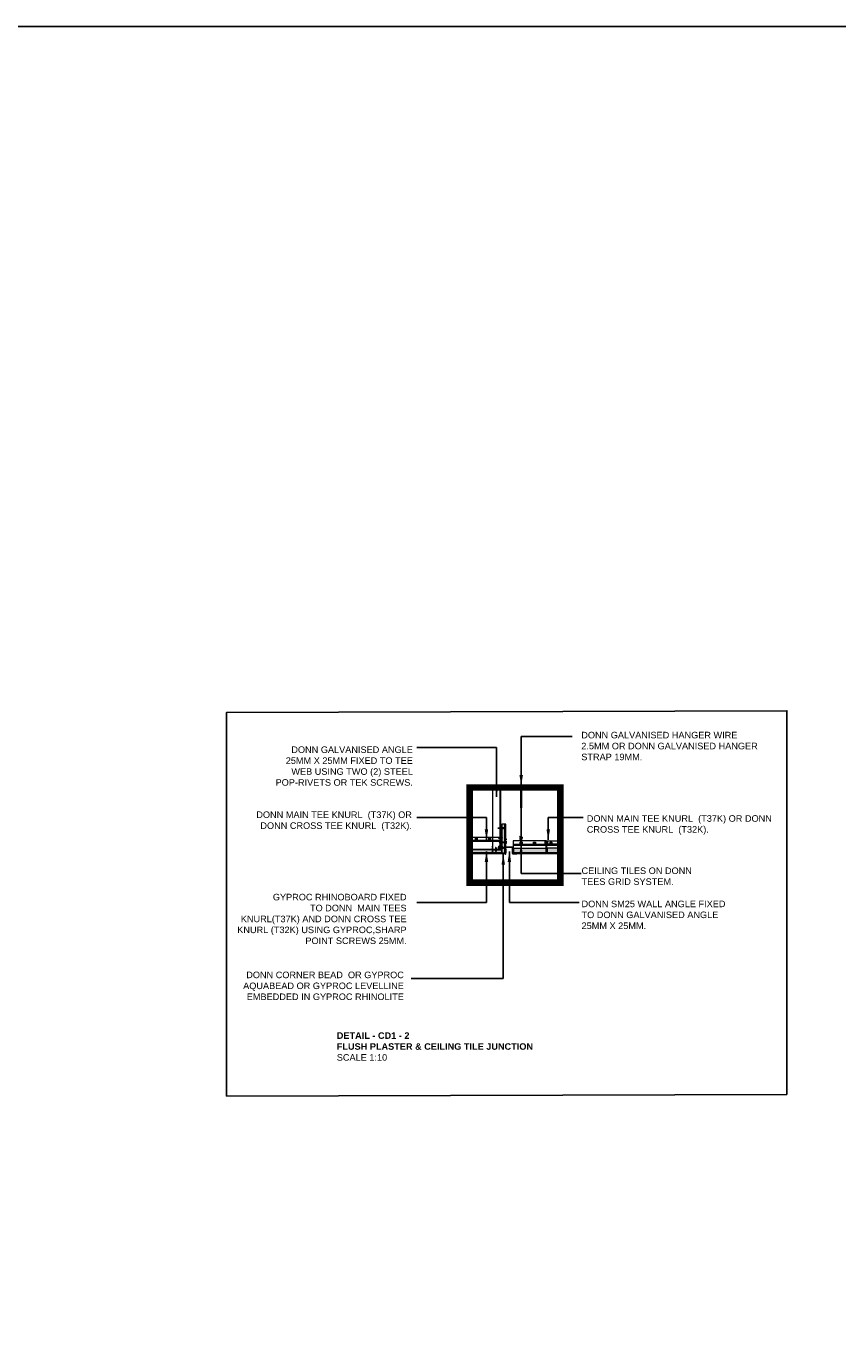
# Model space of a CAD drawing. Header units: millimetres. Extents: x -115474967 to 444143, y -74377 to 241828222.
# Tile 463 of 590: x 60257 to 62733, y 35823 to 39849. Entities that reach past the tile are written whole.
import ezdxf

# ---------------------------------------------------------------- set-up
doc = ezdxf.new("R2010")
doc.units = ezdxf.units.MM
doc.header["$MEASUREMENT"] = 0
doc.linetypes.add('Dash', pattern=[6.35, 3.175, -3.175])
doc.linetypes.add('Overhead', pattern=[3.96875, 2.38125, -1.5875])
doc.layers.add('0-ELEV.25', color=4, linetype='Continuous')
doc.layers.add('DIMS-20', color=9, linetype='Continuous')
for name, color, linetype, lineweight in [('A', 1, 'Continuous', 18), ('A-DETL-GENF-HDLN', 1, 'Dash', 9), ('G-ANNO-TEXT', 231, 'Continuous', 9), ('LAYER_1', 5, 'Continuous', 18), ('P-tRACK', 2, 'Continuous', 18), ('titleinfo', 7, 'Continuous', 18)]:
    doc.layers.add(name, color=color, linetype=linetype, lineweight=lineweight)
doc.styles.add('Arial_2', font='arial.ttf', dxfattribs={"height": 150})
doc.styles.add('DIMS', font='simplex.shx')
doc.dimstyles.new('DIM-20', dxfattribs={"dimscale": 4, "dimtxt": 10, "dimasz": 8, "dimexe": 10, "dimexo": 5, "dimgap": 4, "dimtad": 1, "dimdec": 0, "dimrnd": 5, "dimdsep": 46, "dimtxsty": 'DIMS', "dimblk": 'ARCHTICK', "dimcen": 25, "dimdle": 10, "dimclrd": 9, "dimclre": 9, "dimclrt": 4, "dimadec": 0, "dimazin": 0, "dimtfac": 1, "dimtdec": 0, "dimtmove": 2, "dimatfit": 2, "dimfxl": 1, "dimtolj": 1, "dimtzin": 0, "dimarcsym": 0})

# ---------------------------------------------------------------- blocks, each defined once
blk = doc.blocks.new('GSCS-001-CEILING  INTERFACE_dwg_SCREW-27597540-3B-1-1')
at = {"layer": 'LAYER_1', "color": 7}
for p, q in [((1142, 886.2), (1140, 886.8)), ((1141.6, 888.5), (1140.4, 888.9)), ((1142.5, 881.8), (1139.4, 882.7)), ((1142.5, 879.6), (1139.4, 880.5)), ((1142.5, 877.4), (1139.4, 878.4)), ((1142.5, 875.3), (1139.4, 876.2)), ((1142.5, 873.1), (1139.4, 874.1)), ((1142.5, 871), (1139.4, 871.9)), ((1142.4, 883.9), (1139.7, 884.8))]:
    blk.add_line(p, q, dxfattribs=at)
at = {"layer": 'LAYER_1', "color": 7, "flags": 128}
blk.add_lwpolyline([(1141.9, 872.4), (1141.9, 883.9), (1140.9, 889.6), (1140, 883.9), (1140, 872.4)], dxfattribs=at)
blk.add_lwpolyline([(1137.8, 868.4), (1144.1, 868.4), (1144.1, 868.1), (1137.8, 868.1)], close=True, dxfattribs=at)
at = {"layer": 'LAYER_1', "color": 7}
for centre, start_param, end_param in [((1136.3, 872.3), 3.556056, 4.735263), ((1145.5, 872.3), 1.547922, 2.727129)]:
    blk.add_ellipse(centre, major_axis=(0, 4.21), ratio=0.869565, start_param=start_param, end_param=end_param, dxfattribs=at)
blk = doc.blocks.new('GSCS-001-CEILING  INTERFACE_dwg_MAIN TEE-27597541-3B-1-1')
at = {"layer": 'LAYER_1', "color": 7}
for p, q in [((-5224.3, -1044.6), (-5201.8, -1044.6)), ((-5201.8, -1044.9), (-5224.3, -1044.9)), ((-5221, -1043.8), (-5221.4, -1044.1)), ((-5221.2, -1044.5), (-5220.7, -1044.1)), ((-5220.4, -1044.1), (-5220, -1044.5)), ((-5219.7, -1044.1), (-5220.1, -1043.8)), ((-5214.2, -1044.2), (-5219.5, -1044.2)), ((-5219.5, -1044.6), (-5214.2, -1044.6)), ((-5216.2, -1008.4), (-5216.2, -1016.1)), ((-5215.8, -1016.1), (-5215.8, -1008.4)), ((-5215.4, -1017.6), (-5214.1, -1018.4)), ((-5213.9, -1018), (-5215.2, -1017.2)), ((-5211.5, -1006.8), (-5214.5, -1006.8)), ((-5214.5, -1007.2), (-5211.5, -1007.2)), ((-5213.5, -1019.5), (-5213.5, -1043.4)), ((-5213.1, -1043.4), (-5213.1, -1019.5)), ((-5213, -1019.5), (-5213, -1043.4)), ((-5212.6, -1043.4), (-5212.6, -1019.5)), ((-5210.9, -1017.2), (-5212.2, -1018)), ((-5212, -1018.4), (-5210.7, -1017.6)), ((-5206.5, -1044.2), (-5211.9, -1044.2)), ((-5211.9, -1044.6), (-5206.5, -1044.6)), ((-5210.3, -1008.4), (-5210.3, -1016.1)), ((-5209.9, -1016.1), (-5209.9, -1008.4)), ((-5206, -1043.8), (-5206.4, -1044.1)), ((-5206.1, -1044.5), (-5205.7, -1044.1)), ((-5205.4, -1044.1), (-5204.9, -1044.5)), ((-5204.7, -1044.1), (-5205.1, -1043.8))]:
    blk.add_line(p, q, dxfattribs=at)
at = {"layer": 'LAYER_1', "color": 7, "flags": 128}
for points in [[(-5221.6, -1044.2), (-5221.8, -1044.2), (-5224.6, -1043.9), (-5224.6, -1044.3), (-5221.8, -1044.6), (-5221.6, -1044.6)], [(-5224.2, -1043.6), (-5221.8, -1044), (-5221.8, -1044.2), (-5224.3, -1043.8)], [(-5204.5, -1044.6), (-5204.3, -1044.6), (-5201.5, -1044.3), (-5201.5, -1043.9), (-5204.3, -1044.2), (-5204.5, -1044.2)], [(-5201.8, -1043.8), (-5204.3, -1044.2), (-5204.3, -1044), (-5201.9, -1043.6)]]:
    blk.add_lwpolyline(points, dxfattribs=at)
at = {"layer": 'LAYER_1', "color": 7}
for centre, radius, start, end in [((-5224.3, -1044.2), 0.635, 81.4119, 270), ((-5224.3, -1044.2), 0.394, 81.4119, 270), ((-5221.6, -1044), 0.254, 270, 309.8617), ((-5221.6, -1044), 0.66, 270, 309.8617), ((-5220.6, -1044.3), 0.66, 50.1383, 129.8617), ((-5220.6, -1044.3), 0.254, 50.1383, 129.8617), ((-5219.5, -1044), 0.66, 230.1383, 270), ((-5219.5, -1044), 0.254, 230.1383, 270), ((-5214.5, -1008.4), 1.68, 90, 180), ((-5214.5, -1016.1), 1.68, 180, 238.6156), ((-5214.5, -1008.4), 1.27, 90, 180), ((-5214.5, -1016.1), 1.27, 180, 238.6156), ((-5214.2, -1043.4), 0.762, 270, 360), ((-5214.2, -1043.4), 1.17, 270, 0), ((-5214.7, -1019.5), 1.27, 0, 58.6156), ((-5214.7, -1019.5), 1.68, 0, 58.6156), ((-5211.3, -1019.5), 1.68, 121.3844, 180), ((-5211.9, -1043.4), 1.17, 180, 270), ((-5211.3, -1019.5), 1.27, 121.3844, 180), ((-5211.9, -1043.4), 0.762, 180, 270), ((-5211.5, -1008.4), 1.68, 0, 90), ((-5211.5, -1008.4), 1.27, 0, 90), ((-5211.5, -1016.1), 1.27, 301.3844, 360), ((-5211.5, -1016.1), 1.68, 301.3844, 0), ((-5206.5, -1044), 0.254, 270, 309.8617), ((-5206.5, -1044), 0.66, 270, 309.8617), ((-5205.5, -1044.3), 0.66, 50.1383, 129.8617), ((-5205.5, -1044.3), 0.254, 50.1383, 129.8617), ((-5204.5, -1044), 0.66, 230.1383, 270), ((-5204.5, -1044), 0.254, 230.1383, 270), ((-5201.8, -1044.2), 0.635, 270, 98.5881), ((-5201.8, -1044.2), 0.394, 270, 98.5881)]:
    blk.add_arc(centre, radius, start, end, dxfattribs=at)
blk = doc.blocks.new('GSCS-001-CEILING  INTERFACE_dwg_HANGER-27597542-3B-1-1')
at = {"lineweight": 18, "flags": 128}
blk.add_lwpolyline([(1959.8, 916.5), (1961.4, 916.5), (1961.4, 912.4), (1956, 912.4), (1956, 916.5), (1957.9, 916.5)], dxfattribs=at)
at = {"layer": 'titleinfo'}
for p, q in [((1957.9, 1020.7), (1957.9, 930.8)), ((1959.8, 931.5), (1959.8, 1020.7)), ((1957.9, 932.6), (1954.9, 933.6)), ((1960.5, 931.7), (1959.8, 931.9))]:
    blk.add_line(p, q, dxfattribs=at)
at = {"layer": 'titleinfo', "flags": 128}
for points in [[(1954.4, 931.8), (1954.2, 932), (1954.1, 932.5), (1954.2, 933), (1954.5, 933.4), (1954.8, 933.6), (1955.1, 933.5), (1955.2, 933.2), (1955.2, 932.7), (1955, 932.2), (1954.7, 931.9), (1954.4, 931.8), (1957.6, 930.7)], [(1957.1, 928.5), (1956.7, 928.5), (1956.2, 928.7), (1955.9, 929.1), (1955.9, 929.6), (1956.1, 930), (1956.5, 930.3), (1960.5, 931.7)], [(1956.2, 928.7), (1955.9, 929.1), (1955.9, 929.6), (1956.1, 930.1), (1956.5, 930.4), (1960.5, 931.7), (1961, 931.7)], [(1956.2, 926.6), (1955.9, 927.1), (1955.9, 927.6), (1956.1, 928), (1956.5, 928.2), (1960.5, 929.6), (1961, 929.6), (1961.4, 929.4)], [(1957.5, 920), (1955.9, 924.9), (1955.9, 925.5), (1956.1, 925.9), (1956.5, 926.2), (1960.5, 927.6), (1961, 927.6)], [(1961.4, 929.4), (1961.7, 929), (1961.7, 928.5), (1961.5, 928.1), (1961.1, 927.8), (1957.1, 926.5), (1956.7, 926.5), (1956.2, 926.6)], [(1960.5, 931.7), (1961, 931.7), (1961.4, 931.5), (1961.7, 931), (1961.7, 930.6), (1961.5, 930.1), (1961.1, 929.9), (1957.1, 928.5), (1961.1, 929.9), (1961.5, 930.2), (1961.7, 930.6), (1961.7, 931.1), (1961.4, 931.5), (1961, 931.7)], [(1959.8, 925.3), (1959.8, 914.5), (1959.6, 914), (1959.3, 913.7), (1958.8, 913.6), (1958.4, 913.7), (1958, 914), (1957.9, 914.5), (1957.9, 924.7), (1961.1, 925.8), (1961.5, 926), (1961.7, 926.5), (1961.7, 926.9), (1961.4, 927.4), (1961, 927.6)]]:
    blk.add_lwpolyline(points, dxfattribs=at)
blk = doc.blocks.new('_ArchTick')
at = {"color": 0, "linetype": 'ByBlock', "const_width": 0.15}
blk.add_lwpolyline([(-0.5, -0.5), (0.5, 0.5)], dxfattribs=at)

msp = doc.modelspace()

# ---------------------------------------------------------------- hatches: boundary and pattern name
at = {"lineweight": 18}
for color, points in [(254, [(61717.59812, 37326.31653), (61717.59812, 37414.304), (61708.09812, 37414.304), (61708.09812, 37369.15679), (61714.30515, 37369.15679), (61714.30515, 37371.01015), (61713.36376, 37371.01015), (61712.78599, 37369.13515), (61708.09812, 37369.13515), (61708.09812, 37358.87833), (61709.56149, 37358.87833), (61709.56149, 37357.00333), (61708.09812, 37357.00333), (61708.09812, 37348.61377), (61709.50569, 37348.61377), (61709.50569, 37346.73877), (61708.09812, 37346.73877), (61708.09812, 37326.31653), (61717.54408, 37326.31653)]), (4, [(61706.09812, 37335.81653), (61706.09812, 37384.81653), (61705.09812, 37384.81653), (61705.09812, 37336.81653), (61682.09812, 37336.81653), (61682.09812, 37335.81653)]), (254, [(61617.86056, 37326.31653), (61679.45252, 37326.31653), (61679.49974, 37326.6413), (61680.55371, 37326.31653), (61707.09812, 37326.31653), (61707.09812, 37335.81653), (61610.1534, 37335.81653), (61610.1534, 37326.31653), (61613.72247, 37326.31653), (61613.7697, 37326.6413), (61614.82366, 37326.31653), (61615.74864, 37326.31653)]), (4, [(61718.76094, 37322.9147), (61719.26536, 37322.941), (61719.8383, 37323.14984), (61720.17543, 37323.36052), (61720.52305, 37323.72698), (61720.76777, 37324.16884), (61720.89398, 37324.65792), (61720.89365, 37325.16302), (61720.59812, 37326.07356), (61720.38094, 37326.61653), (61719.45612, 37352.91611), (61718.45612, 37352.91611), (61719.43152, 37326.31653), (61719.54263, 37326.01972), (61719.90174, 37325.03608), (61719.90174, 37324.78288), (61719.76584, 37324.40727), (61719.66449, 37324.2633), (61719.54263, 37324.13484), (61719.20593, 37323.96237), (61719.08759, 37323.92507), (61718.83538, 37323.91192), (61718.58792, 37323.96237), (61717.38094, 37324.31653), (61690.90802, 37325.77813), (61690.90802, 37324.77813), (61717.38094, 37323.31653), (61718.58792, 37322.94997)]), (256, [(61699.95339, 37324.23029), (61700.30442, 37324.25934), (61700.30442, 37329.7618), (61699.95339, 37329.7618), (61699.95339, 37324.27872)])]:
    msp.add_hatch(color=color, dxfattribs=at).paths.add_polyline_path(points, flags=0)
h = msp.add_hatch(color=9, dxfattribs=at)
h.paths.add_polyline_path([(61717.59812, 37356.56148), (61720.59812, 37356.56148), (61720.59812, 37381.94315), (61717.59812, 37371.01838), (61717.59812, 37369.11899), (61717.77335, 37369.10282), (61717.59812, 37368.53416)], flags=0)
h.paths.add_polyline_path([(61717.59812, 37371.01838), (61720.59812, 37381.94422), (61720.59812, 37414.304), (61717.59812, 37414.304), (61717.59812, 37405.3505), (61717.9575, 37405.3505), (61717.9575, 37399.1005), (61717.59812, 37399.1005), (61717.59812, 37398.57506)], flags=0)
h = msp.add_hatch(color=9, dxfattribs=at)
h.paths.add_polyline_path([(61719.45612, 37352.91611), (61720.38094, 37326.61653), (61720.59812, 37326.07356), (61720.59812, 37356.69368), (61719.09812, 37356.69368), (61719.11065, 37356.56148)], flags=0)
h.paths.add_polyline_path([(61717.38094, 37323.31653), (61690.90802, 37324.77813), (61690.90802, 37325.77813), (61717.70284, 37324.2633), (61718.83538, 37323.91192), (61719.08759, 37323.92507), (61719.32846, 37324.00099), (61719.54263, 37324.13484), (61719.76584, 37324.40727), (61719.8388, 37324.53899), (61719.9019, 37324.78353), (61719.90174, 37325.03608), (61719.8383, 37325.28054), (61719.39898, 37326.42742), (61719.38094, 37326.61653), (61718.45612, 37352.91611), (61719.45612, 37352.91611), (61719.09699, 37356.69368), (61717.59812, 37356.69368), (61717.59812, 37344.99668), (61717.75827, 37345.27954), (61718.11765, 37345.27954), (61718.11765, 37339.02954), (61717.75827, 37339.02954), (61717.59812, 37339.31239), (61717.59812, 37326.31653), (61683.59061, 37326.31653), (61683.59061, 37325.95715), (61677.34061, 37325.95715), (61677.34061, 37326.31653), (61617.86056, 37326.31653), (61617.86056, 37325.95715), (61611.61056, 37325.95715), (61611.61056, 37326.31653), (61610.1534, 37326.31653), (61610.1534, 37323.31653), (61716.20385, 37323.31653)], flags=0)
h = msp.add_hatch(color=251, dxfattribs=at)
h.paths.add_polyline_path([(61886.38247, 37326.39331), (61886.38247, 37341.39331), (61846.45984, 37341.39331), (61846.45984, 37326.39331), (61871.36716, 37326.39331)], flags=0)
h.paths.add_polyline_path([(61778.26917, 37326.39331), (61842.25485, 37326.39331), (61842.25485, 37341.39331), (61744.6621, 37341.39331), (61744.6621, 37326.39331), (61747.23651, 37326.39331)], flags=0)
h = msp.add_hatch(color=4, dxfattribs=at)
h.paths.add_polyline_path([(61833.08609, 37324.83587), (61855.85083, 37324.87444), (61856.06591, 37325.00346), (61856.23445, 37325.27328), (61856.25097, 37325.59098), (61856.11133, 37325.87682), (61855.85057, 37326.05906), (61855.53415, 37326.09196), (61853.08886, 37325.72342), (61853.12482, 37325.48482), (61855.76629, 37325.83296), (61855.92796, 37325.71997), (61856.01454, 37325.54275), (61856.0043, 37325.34577), (61855.85083, 37325.14258), (61855.72729, 37325.08287), (61855.62867, 37325.07035), (61853.14064, 37325.0711), (61855.93905, 37325.36674), (61855.85083, 37325.76549), (61852.83356, 37325.4844), (61852.72916, 37325.53666), (61852.17153, 37325.97953), (61851.87611, 37326.04939), (61851.58065, 37325.97971), (61851.45279, 37325.89603), (61850.91832, 37325.48498), (61850.85994, 37325.47819), (61845.35413, 37325.50582), (61845.01259, 37325.70315), (61844.81547, 37326.0448), (61844.78957, 37326.24203), (61844.83823, 37350.5536), (61844.95957, 37350.85395), (61845.15294, 37351.11383), (61845.40577, 37351.31634), (61847.07096, 37352.39532), (61847.32621, 37352.73836), (61847.48637, 37353.13482), (61847.54103, 37353.5589), (61847.48637, 37361.689), (61847.31902, 37362.09337), (61847.05271, 37362.44064), (61846.7056, 37362.70716), (61846.30133, 37362.87475), (61845.86747, 37362.93201), (61842.43637, 37362.87592), (61842.032, 37362.70857), (61841.68472, 37362.44226), (61841.41821, 37362.09515), (61841.25061, 37361.69089), (61841.19336, 37361.25702), (61841.24543, 37353.13671), (61841.40536, 37352.74015), (61841.6604, 37352.39696), (61841.99397, 37352.12945), (61843.57764, 37351.1143), (61843.77086, 37350.85431), (61843.89201, 37350.55389), (61843.93323, 37350.23259), (61843.89995, 37326.04508), (61843.70262, 37325.70354), (61843.36097, 37325.50643), (61843.16374, 37325.48052), (61837.74152, 37325.509), (61837.69236, 37325.54121), (61837.13473, 37325.98408), (61836.83931, 37326.05393), (61836.54385, 37325.98426), (61836.41599, 37325.90058), (61835.88152, 37325.48952), (61835.59026, 37325.48281), (61832.83675, 37325.77539), (61832.77596, 37325.37374), (61835.57419, 37325.07642), (61832.89523, 37325.12663), (61832.75225, 37325.2625), (61832.6931, 37325.45066), (61832.73265, 37325.6439), (61832.86095, 37325.7937), (61833.04581, 37325.86248), (61833.14519, 37325.86014), (61835.59026, 37325.49012), (61835.62636, 37325.7287), (61833.021, 37326.1025), (61832.72284, 37325.99157), (61832.5159, 37325.74995), (61832.45212, 37325.43828), (61832.54751, 37325.13479), (61832.77813, 37324.91565), (61832.92704, 37324.85616)], flags=0)
h.paths.add_polyline_path([(61852.89182, 37325.07118), (61851.0116, 37325.08943), (61851.28314, 37325.22515), (61851.81761, 37325.6362), (61851.98961, 37325.61612), (61852.03877, 37325.58391), (61852.5964, 37325.14104), (61852.74004, 37325.0889)], flags=0)
h.paths.add_polyline_path([(61845.55122, 37325.0734), (61843.46603, 37325.11384), (61843.74786, 37325.23048), (61843.9899, 37325.41609), (61844.17566, 37325.65802), (61844.29247, 37325.93978), (61844.33237, 37326.24217), (61844.28522, 37350.65658), (61844.1253, 37351.05313), (61843.87026, 37351.39633), (61843.53669, 37351.66384), (61841.95302, 37352.67898), (61841.7598, 37352.93898), (61841.63865, 37353.2394), (61841.59743, 37353.5607), (61841.64313, 37361.58558), (61841.7701, 37361.89185), (61841.97201, 37362.15481), (61842.23509, 37362.35656), (61842.54143, 37362.48334), (61842.87014, 37362.52651), (61846.19603, 37362.48223), (61846.50229, 37362.35527), (61846.76526, 37362.15336), (61846.967, 37361.89027), (61847.09379, 37361.58393), (61847.13696, 37361.25522), (61847.09322, 37353.23775), (61846.97189, 37352.9374), (61846.77852, 37352.67752), (61846.52569, 37352.47502), (61844.8605, 37351.39603), (61844.60525, 37351.05299), (61844.44508, 37350.65653), (61844.39043, 37350.23245), (61844.42289, 37325.93974), (61844.53953, 37325.65791), (61844.72514, 37325.41587), (61844.96706, 37325.23011), (61845.24882, 37325.1133)], flags=0)
h.paths.add_polyline_path([(61837.85502, 37325.07573), (61835.9748, 37325.09398), (61836.24634, 37325.2297), (61836.78081, 37325.64075), (61836.95281, 37325.62067), (61837.00197, 37325.58845), (61837.5596, 37325.14559), (61837.70324, 37325.09345)], flags=0)

# ---------------------------------------------------------------- linework, layer by layer
for p, q in [((61679.53065, 37523.71149, -114282.90619), (61679.53065, 37338.81075, -114282.90619)), ((61702.53065, 37523.71149, -114282.90619), (61702.53065, 37338.08653, -114282.90619)), ((61704.53065, 37523.71149, -114282.90619), (61704.53065, 37338.81075, -114282.90619)), ((61702.17127, 37373.85106, -114282.90619), (61702.17127, 37371.97606, -114282.90619)), ((61705.09812, 37384.81653, -114282.90619), (61705.09812, 37336.81653, -114282.90619)), ((61709.56149, 37373.85106, -114282.90619), (61709.56149, 37371.97606, -114282.90619)), ((61682.09812, 37335.81653, -114282.90619), (61682.09812, 37336.81653, -114282.90619)), ((61690.85991, 37338.4459, -114282.90619), (61688.98491, 37338.4459, -114282.90619)), ((61690.85991, 37331.05569, -114282.90619), (61688.98491, 37331.05569, -114282.90619)), ((61702.11547, 37347.3644, -114282.90619), (61702.11547, 37345.4894, -114282.90619)), ((61709.50569, 37347.3644, -114282.90619), (61709.50569, 37345.4894, -114282.90619)), ((61845.35074, 37362.93277, -114282.90619), (61886.38247, 37362.93277, -114282.90619)), ((61886.38247, 37326.39331, -114282.90619), (61743.41672, 37326.39331, -114282.90619)), ((61879.5135, 37326.39331, -114282.90619), (61886.38247, 37326.39331, -114282.90619))]:
    msp.add_line(p, q, dxfattribs=at)
for p, q in [((61766.68584, 37464.02993, -114282.90619), (61766.68584, 37526.10979, -114282.90619)), ((61768.58187, 37464.02993, -114282.90619), (61768.58187, 37526.10979, -114282.90619))]:
    msp.add_line(p, q)
at = {"color": 8, "lineweight": 18}
msp.add_line((61704.51285, 37338.08653, -114282.90619), (61704.51285, 37374.91653, -114282.90619), dxfattribs=at)
at = {"lineweight": 18, "elevation": -114282.90619, "flags": 128}
for points in [[(61707.09812, 37335.81653), (61707.09812, 37326.31653), (61717.59812, 37326.31653), (61717.59812, 37414.304), (61708.09812, 37414.304), (61708.09812, 37326.31653)], [(61720.59812, 37326.07356), (61720.59812, 37414.304), (61717.59812, 37414.304)], [(61843.32851, 37362.93277), (61753.17506, 37362.93277), (61743.41672, 37362.93277), (61743.41672, 37324.83234), (61886.38247, 37324.83234)], [(61886.38247, 37341.39331), (61846.45984, 37341.39331), (61846.45984, 37326.39331), (61886.38247, 37326.39331)]]:
    msp.add_lwpolyline(points, dxfattribs=at)
for points in [[(61633.24476, 37367.29692), (61627.82579, 37367.29692), (61627.82579, 37371.37398), (61633.24476, 37371.37398)], [(61673.7532, 37367.29692), (61668.33423, 37367.29692), (61668.33423, 37371.37398), (61673.7532, 37371.37398)], [(61706.09812, 37335.81653), (61706.09812, 37384.81653), (61705.09812, 37384.81653), (61705.09812, 37336.81653), (61682.09812, 37336.81653), (61682.09812, 37335.81653)], [(61842.25485, 37341.39331), (61842.25485, 37326.39331), (61832.23673, 37326.39331), (61754.68022, 37326.39331), (61744.6621, 37326.39331), (61744.6621, 37341.39331)], [(61770.24378, 37355.68989), (61764.82481, 37355.68989), (61764.82481, 37359.76695), (61770.24378, 37359.76695)], [(61810.75223, 37355.68989), (61805.33326, 37355.68989), (61805.33326, 37359.76695), (61810.75223, 37359.76695)], [(61860.95047, 37355.68989), (61855.5315, 37355.68989), (61855.5315, 37359.76695), (61860.95047, 37359.76695)]]:
    msp.add_lwpolyline(points, close=True, dxfattribs=at)
at = {"lineweight": 18}
for centre, start, end in [((61698.94367, 37372.91356, -114282.90619), 114.25493807, 245.74506193), ((61689.92241, 37341.67351, -114282.90619), 24.25493807, 155.74506193), ((61698.88786, 37346.4269, -114282.90619), 114.25493807, 245.74506193)]:
    msp.add_arc(centre, 1.02827, start, end, dxfattribs=at)
at = {"layer": '0-ELEV.25'}
for points in [[(67469.71469, 29882.47776), (49844.19573, 29882.47776), (49844.19573, 39849.4047), (67469.71469, 39849.4047)], [(62578.68544, 36589.03331), (60868.01543, 36584.16081), (60868.01543, 37755.35824), (62578.68544, 37760.23073)]]:
    msp.add_lwpolyline(points, close=True, dxfattribs=at)
at = {"layer": 'A', "color": 7}
for p, q in [((61717.59812, 37356.92817, -114282.90619), (61717.59812, 37381.94369, -114282.90619)), ((61721.09812, 37345.0326, -114282.90619), (61721.09812, 37368.78261, -114282.90619)), ((61721.59812, 37368.78261, -114282.90619), (61721.09812, 37366.43261, -114282.90619)), ((61721.09812, 37367.6095, -114282.90619), (61721.57643, 37367.50772, -114282.90619)), ((61722.09812, 37368.78261, -114282.90619), (61721.57643, 37366.33083, -114282.90619)), ((61739.59812, 37344.03261, -114282.90619), (61722.09812, 37344.03261, -114282.90619)), ((61739.59812, 37343.53261, -114282.90619), (61722.09812, 37343.53261, -114282.90619)), ((61740.59812, 37325.03261, -114282.90619), (61740.59812, 37342.53261, -114282.90619)), ((61741.09812, 37325.03261, -114282.90619), (61741.09812, 37342.53261, -114282.90619)), ((61717.70284, 37324.2633, -114282.90619), (61718.58792, 37323.96237, -114282.90619)), ((61719.8383, 37325.28054, -114282.90619), (61719.45246, 37326.24514, -114282.90619)), ((61753.59812, 37324.03261, -114282.90619), (61742.09812, 37324.03261, -114282.90619)), ((61742.09812, 37323.53261, -114282.90619), (61753.59812, 37323.53261, -114282.90619))]:
    msp.add_line(p, q, dxfattribs=at)
at = {"layer": 'A', "color": 7, "elevation": -114282.90619, "flags": 128}
for points in [[(61719.38094, 37326.61653), (61718.45612, 37352.91611), (61719.45612, 37352.91611), (61720.38094, 37326.61653)], [(61717.38094, 37323.31653), (61690.90802, 37324.77813), (61690.90802, 37325.77813), (61717.38094, 37324.31653)], [(61753.59812, 37324.53261), (61751.84812, 37324.03261), (61751.71075, 37324.51338), (61753.59812, 37325.03261)]]:
    msp.add_lwpolyline(points, dxfattribs=at)
at = {"layer": 'A', "color": 7}
for centre, radius, start, end in [((61721.34812, 37368.78261, -114282.90619), 0.75, 90.000382, 180), ((61721.34812, 37368.78261, -114282.90619), 0.25, 90.001146, 180), ((61721.34812, 37368.78261, -114282.90619), 0.75, 0, 90.000382), ((61721.34812, 37368.78261, -114282.90619), 0.25, 0, 90.001146), ((61739.59812, 37342.53261, -114282.90619), 1.5, 0, 90), ((61739.59812, 37342.53261, -114282.90619), 1, 0, 90), ((61717.38094, 37323.31653, -114282.90619), 1, 71.22196678, 90), ((61718.90983, 37324.90915, -114282.90619), 1, 251.22196678, 21.80140949), ((61720.38094, 37326.61653, -114282.90619), 1, 180, 201.80140949), ((61742.09812, 37325.03261, -114282.90619), 1.5, 180, 270), ((61742.09812, 37325.03261, -114282.90619), 1, 180, 270), ((61753.59812, 37324.28261, -114282.90619), 0.75, 0.000382, 90), ((61753.59812, 37324.28261, -114282.90619), 0.25, 0.001146, 90), ((61753.59812, 37324.28261, -114282.90619), 0.25, 270, 0.001146), ((61753.59812, 37324.28261, -114282.90619), 0.75, 270, 0.000382)]:
    msp.add_arc(centre, radius, start, end, dxfattribs=at)
at = {"layer": 'A-DETL-GENF-HDLN', "linetype": 'Overhead'}
msp.add_line((61610.1534, 37235.50863, -114282.90619), (61886.74745, 37235.50863, -114282.90619), dxfattribs=at)
at = {"layer": 'A-DETL-GENF-HDLN', "linetype": 'Overhead', "const_width": 20}
msp.add_lwpolyline([(61610.1534, 37526.10979), (61886.74745, 37526.10979), (61886.74745, 37235.50863), (61610.1534, 37235.50863)], close=True, dxfattribs=at)
at = {"layer": 'LAYER_1', "color": 8}
for p, q in [((61679.25345, 37374.91653, -114282.90619), (61704.51285, 37374.91653, -114282.90619)), ((61679.25345, 37374.51013, -114282.90619), (61704.51285, 37374.51013, -114282.90619)), ((61679.25345, 37365.20597, -114282.90619), (61704.51285, 37365.20597, -114282.90619)), ((61679.25345, 37362.21653, -114282.90619), (61704.51285, 37362.21653, -114282.90619)), ((61704.51285, 37361.81653, -114282.90619), (61679.25345, 37361.81653, -114282.90619))]:
    msp.add_line(p, q, dxfattribs=at)
at = {"layer": 'LAYER_1', "color": 7}
for p, q in [((61698.52126, 37373.85106, -114282.90619), (61702.17127, 37373.85106, -114282.90619)), ((61698.52126, 37371.97606, -114282.90619), (61702.17127, 37371.97606, -114282.90619)), ((61706.48377, 37373.85106, -114282.90619), (61709.56149, 37373.85106, -114282.90619)), ((61706.48377, 37371.97606, -114282.90619), (61709.56149, 37371.97606, -114282.90619)), ((61707.09812, 37335.81653, -114282.90619), (61610.1534, 37335.81653, -114282.90619)), ((61682.09812, 37335.81653, -114282.90619), (61706.09812, 37335.81653, -114282.90619)), ((61688.98491, 37342.09592, -114282.90619), (61688.98491, 37338.4459, -114282.90619)), ((61688.98491, 37334.1334, -114282.90619), (61688.98491, 37331.05569, -114282.90619)), ((61690.85991, 37342.09592, -114282.90619), (61690.85991, 37338.4459, -114282.90619)), ((61690.85991, 37334.1334, -114282.90619), (61690.85991, 37331.05569, -114282.90619)), ((61698.46545, 37347.3644, -114282.90619), (61702.11547, 37347.3644, -114282.90619)), ((61698.46545, 37345.4894, -114282.90619), (61702.11547, 37345.4894, -114282.90619)), ((61702.53065, 37359.81646, -114282.90619), (61702.53065, 37353.56646, -114282.90619)), ((61706.42797, 37347.3644, -114282.90619), (61709.50569, 37347.3644, -114282.90619)), ((61706.42797, 37345.4894, -114282.90619), (61709.50569, 37345.4894, -114282.90619)), ((61844.74603, 37350.2095, -114282.90619), (61886.38247, 37350.2095, -114282.90619)), ((61886.38247, 37350.6095, -114282.90619), (61844.80312, 37350.6095, -114282.90619)), ((61886.38247, 37353.59894, -114282.90619), (61847.48821, 37353.59894, -114282.90619)), ((61707.09812, 37326.31653, -114282.90619), (61610.1534, 37326.31653, -114282.90619)), ((61717.38094, 37323.31653, -114282.90619), (61610.1534, 37323.31653, -114282.90619))]:
    msp.add_line(p, q, dxfattribs=at)
at = {"layer": 'LAYER_1', "color": 7, "elevation": -114282.90619, "flags": 128}
for points in [[(61610.1534, 37374.91653), (61629.42403, 37374.91653), (61679.25345, 37374.91653)], [(61610.1534, 37374.51013), (61629.42403, 37374.51013), (61679.25345, 37374.51013)], [(61702.53065, 37369.78856), (61702.17127, 37369.78856), (61702.17127, 37376.03856), (61702.53065, 37376.03856)], [(61610.1534, 37365.20597), (61629.42403, 37365.20597), (61679.25345, 37365.20597)], [(61610.1534, 37362.21653), (61629.42403, 37362.21653), (61679.25345, 37362.21653)], [(61679.25345, 37361.81653), (61629.42403, 37361.81653), (61610.1534, 37361.81653)], [(61611.42684, 37338.08653), (61610.1534, 37338.08653), (61705.09812, 37338.08653)], [(61611.67505, 37336.81653), (61610.1534, 37336.81653), (61705.09812, 37336.81653)], [(61686.79741, 37338.08653), (61686.79741, 37338.4459), (61693.04741, 37338.4459), (61693.04741, 37338.08653)], [(61743.41672, 37353.59894), (61753.17506, 37353.59894), (61823.39737, 37353.59894), (61841.19104, 37353.59894)], [(61743.41672, 37350.6095), (61753.17506, 37350.6095), (61823.39737, 37350.6095), (61843.87613, 37350.6095)], [(61843.93322, 37350.2095), (61823.39737, 37350.2095), (61753.17506, 37350.2095), (61743.41672, 37350.2095)]]:
    msp.add_lwpolyline(points, dxfattribs=at)
msp.add_lwpolyline([(61702.47484, 37349.5519), (61702.47484, 37343.3019), (61702.11547, 37343.3019), (61702.11547, 37349.5519)], close=True, dxfattribs=at)
at = {"layer": 'LAYER_1', "color": 7}
for centre, major_axis, start_param, end_param in [((61706.3874, 37377.51401, -114282.90619), (4.2135, 0), 3.556056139, 4.7352633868), ((61706.3874, 37368.3131, -114282.90619), (4.2135, 0), 1.5479219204, 2.7271291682), ((61685.32195, 37334.22978, -114282.90619), (0, 4.2135), 4.689514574, 5.8687218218), ((61694.52286, 37334.22978, -114282.90619), (0, 4.2135), 0.4144634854, 1.5936707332), ((61706.3316, 37351.02735, -114282.90619), (4.2135, 0), 3.556056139, 4.7352633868), ((61706.3316, 37341.82644, -114282.90619), (4.2135, 0), 1.5479219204, 2.7271291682)]:
    msp.add_ellipse(centre, major_axis=major_axis, ratio=0.8695652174, start_param=start_param, end_param=end_param, dxfattribs=at)
at = {"layer": 'P-tRACK', "color": 7}
for p, q in [((61717.38094, 37323.31653, -114282.90619), (61718.26602, 37323.0156, -114282.90619)), ((61720.76678, 37325.65193, -114282.90619), (61720.38094, 37326.61653, -114282.90619))]:
    msp.add_line(p, q, dxfattribs=at)
msp.add_arc((61718.90983, 37324.90915, -114282.90619), 2, 251.22196678, 21.80140949, dxfattribs=at)

# ---------------------------------------------------------------- block references
for name, p in [('GSCS-001-CEILING  INTERFACE_dwg_HANGER-27597542-3B-1-1', (59808.812, 36443.29056, -114282.90619)), ('GSCS-001-CEILING  INTERFACE_dwg_SCREW-27597540-3B-1-1', (60473.78612, 36457.89759, -114282.90619)), ('GSCS-001-CEILING  INTERFACE_dwg_SCREW-27597540-3B-1-1', (60539.51617, 36457.89759, -114282.90619))]:
    msp.add_blockref(name, p)
at = {"rotation": 90}
for p in [(62586.01706, 36261.27606, -114282.90619), (62586.17721, 36201.2051, -114282.90619), (62589.51706, 36217.84363, -114282.90619)]:
    msp.add_blockref('GSCS-001-CEILING  INTERFACE_dwg_SCREW-27597540-3B-1-1', p, dxfattribs=at)
at = {"extrusion": (0, 0, -1), "zscale": -1, "rotation": 0.01732965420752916}
msp.add_blockref('GSCS-001-CEILING  INTERFACE_dwg_MAIN TEE-27597541-3B-1-1', (-56631.62608, 38371.26477, 114282.90619), dxfattribs=at)

# ---------------------------------------------------------------- texts
at = {"layer": 'G-ANNO-TEXT', "color": 7, "char_height": 20, "attachment_point": 1, "style": 'Arial_2'}
for s, insert, width in [('DONN GALVANISED HANGER WIRE \\P2.5MM OR DONN GALVANISED HANGER \\PSTRAP 19MM.', (61950.99313, 37696.14584), 1623.8177897), ('\\pxqr;DONN GALVANISED ANGLE \\P25MM X 25MM FIXED TO TEE\\PWEB USING TWO (2) STEEL \\PPOP-RIVETS OR TEK SCREWS.\\P\\pq*;\\P ', (61028.47825, 37651.61602), 408.4043108), ('\\pxqr;DONN MAIN TEE KNURL  (T37K) OR \\PDONN CROSS TEE KNURL  (T32K).', (60960.07947, 37453.13024), 473.892552), ('DONN MAIN TEE KNURL  (T37K) OR DONN \\PCROSS TEE KNURL  (T32K).', (61967.75975, 37441.58676), 1623.8177897), ('CEILING TILES ON DONN  TEES GRID SYSTEM.', (61951.76695, 37282.14281), 360.6223313), ('\\pxqr;GYPROC RHINOBOARD FIXED\\PTO DONN  MAIN TEES \\PKNURL(T37K) AND DONN CROSS TEE\\PKNURL (T32K) USING GYPROC,SHARP POINT SCREWS 25MM.', (60865.8842, 37201.67873), 551.8042061), ('DONN SM25 WALL ANGLE FIXED\\PTO DONN GALVANISED ANGLE \\P25MM X 25MM.', (61951.76695, 37180.8446), 1623.8177897), ('\\pxqr;DONN CORNER BEAD  OR GYPROC \\PAQUABEAD OR GYPROC LEVELLINE \\PEMBEDDED IN GYPROC RHINOLITE', (60868.01543, 36964.16178), 541.4097426), ('\\pxsm1;{\\fArial|b1|i0|c0|p34;\\C3;DETAIL - CD1 - 2\\PFLUSH PLASTER & CEILING TILE JUNCTION \\P}SCALE 1:10', (61204.62136, 36778.91459), 1623.8177897)]:
    msp.add_mtext(s, dxfattribs=dict(at, insert=insert, width=width))

# ---------------------------------------------------------------- leaders
at = {"layer": 'DIMS-20'}
for points in [[(61767.5909, 37532.03867, -228565.81238), (61767.5909, 37681.67554, -228565.81238), (61923.10206, 37681.67554, -228565.81238)], [(61692.48856, 37498.19209, -114282.90619), (61692.48856, 37647.82896, -114282.90619), (61449.30597, 37647.82896, -114282.90619)], [(61661.50286, 37366.23281, -114282.90619), (61661.50286, 37435.11093, -114282.90619), (61448.47359, 37435.10182, -114282.90619)], [(61850.1015, 37366.23281, -114282.90619), (61850.1015, 37435.11093, -114282.90619), (61956.61614, 37435.10638, -114282.90619)], [(61661.50286, 37331.20128, -114282.90619), (61661.50286, 37175.19767, -114282.90619), (61448.47359, 37175.19767, -114282.90619)], [(61731.50681, 37331.20128, -114282.90619), (61731.50681, 37175.19767, -114282.90619), (61944.53609, 37175.19767, -114282.90619)], [(61767.34118, 37355.01747, -114282.90619), (61767.34118, 37263.68601, -114282.90619), (61950.66455, 37263.68601, -114282.90619)], [(61712.75079, 37323.06295), (61712.75079, 36943.34433), (61431.95441, 36943.34433)]]:
    msp.add_leader(points, dimstyle='DIM-20', override={"dimgap": 4, "dimtad": 0}, dxfattribs=at)

doc.saveas('drawing.dxf')
